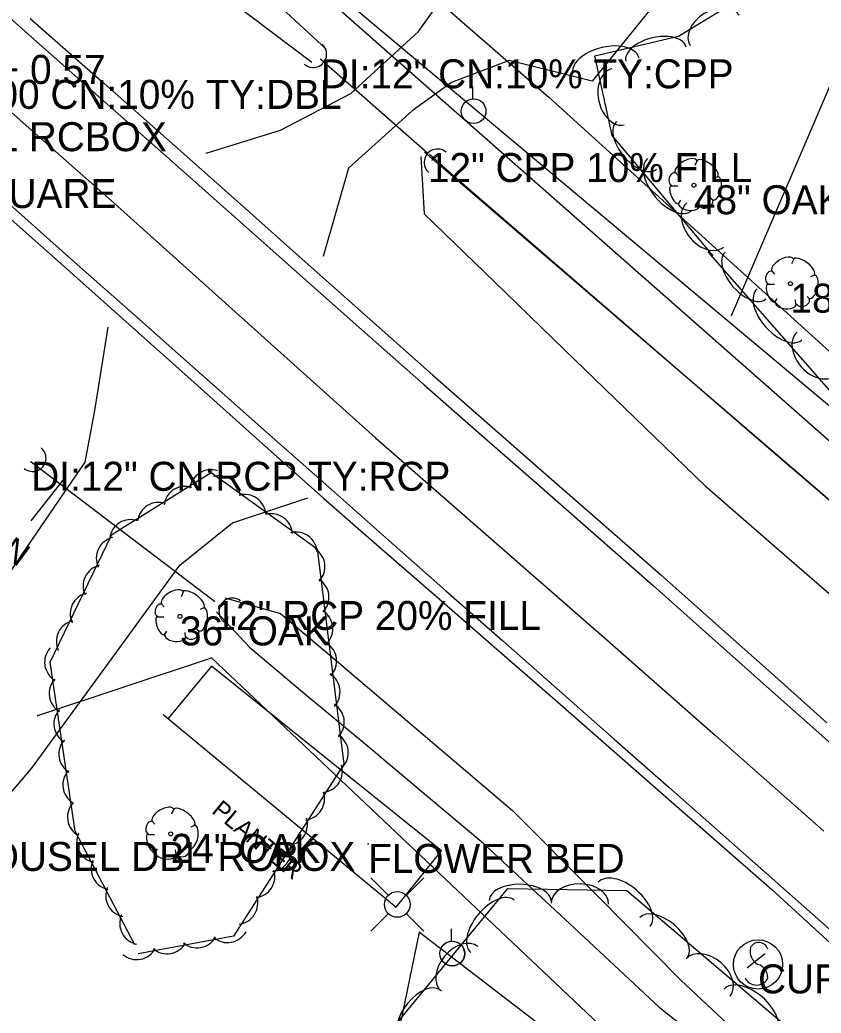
# Model space of a CAD drawing. Extents: x 1441650 to 1491889, y 345904 to 358319.
# Drawn here: x 1444326.5 to 1444464.6, y 355464 to 355635.2 of the extents above; entities that cross this region are included whole.
import ezdxf

# ---------------------------------------------------------------- set-up
doc = ezdxf.new("R2010")
doc.units = 0
for name, color, linetype in [('S_CROSS_DRAIN', 7, 'Continuous'), ('S_CROSS_DRAIN_ANNOT', 7, 'Continuous'), ('S_DITCHLINE', 7, 'Continuous'), ('S_DRG_PT_SYM', 7, 'Continuous'), ('S_EDGE_PAVEMENT', 7, 'Continuous'), ('S_FENCE', 7, 'Continuous'), ('S_GAS_UTILITIES', 7, 'Continuous'), ('S_GRAVEL_ROAD', 7, 'Continuous'), ('S_MISC_STRUCTURES', 7, 'Continuous'), ('S_MISC_STRUCTURES_ANNOT', 7, 'Continuous'), ('S_MSC_PT_SYM', 7, 'Continuous'), ('S_PAVEMENT_CROWN', 7, 'Continuous'), ('S_PRIMARY_CTL_ANNOT', 7, 'Continuous'), ('S_SANITARY_SEWER', 7, 'Continuous'), ('S_SHOULDER', 7, 'Continuous'), ('S_SIGN', 7, 'Continuous'), ('S_SIGN_ANNOT', 7, 'Continuous'), ('S_STREAM', 7, 'Continuous'), ('S_SURVEY_TEXT_ANNOT', 7, 'Continuous'), ('S_TREE', 7, 'Continuous'), ('S_TREE_ANNOT', 7, 'Continuous'), ('S_UTILITY_POLE', 7, 'Continuous'), ('S_UTL_PT_SYM', 7, 'Continuous'), ('S_WATER_UTILITIES', 7, 'Continuous')]:
    doc.layers.add(name, color=color, linetype=linetype)

msp = doc.modelspace()

# ---------------------------------------------------------------- linework, layer by layer
at = {"layer": 'S_CROSS_DRAIN'}
for p, q in [((1444378.35, 355628.4), (1444396.79, 355612.25)), ((1444328.44, 355559.04), (1444360.01, 355535.04))]:
    msp.add_line(p, q, dxfattribs=at)
for centre, start, end in [((1444377.04, 355629.3), 228.5234, 48.8526), ((1444398.45, 355610.64), 50.0229, 230.3521), ((1444328.69, 355559.66), 230.0229, 50.3521), ((1444363.08, 355533.23), 52.2786, 232.6078)]:
    msp.add_arc(centre, 2.3, start, end, dxfattribs=at)
at = {"layer": 'S_DITCHLINE'}
for points in [[(1444379.25, 355630.13), (1444361.01, 355647.08), (1444351.73, 355655.59), (1444342.44, 355664.09), (1444332.1, 355676.56), (1444326.87, 355679.53), (1444327.74, 355686.24), (1444336.57, 355700.3), (1444343.26, 355719.34), (1444358.01, 355735.42)], [(1444376.82, 355627.85), (1444366.52, 355635.62), (1444356.22, 355643.39), (1444340.72, 355661.57)], [(1444395.59, 355611.65), (1444396.14, 355601.78), (1444408.25, 355590.05), (1444420.35, 355578.32), (1444432.45, 355566.6), (1444444.56, 355554.87), (1444459.53, 355541.9), (1444474.5, 355528.94), (1444484.17, 355527.4), (1444491.35, 355530.37)], [(1444397.05, 355612.03), (1444400.92, 355608.58), (1444414.46, 355596.88), (1444428, 355585.18), (1444441.54, 355573.49), (1444455.07, 355561.79), (1444473.29, 355546.16), (1444491.5, 355530.54)], [(1444361.81, 355535.58), (1444371.37, 355532.9), (1444381.38, 355524.42), (1444391.38, 355515.93), (1444401.39, 355507.44), (1444411.4, 355498.95), (1444425.88, 355484.33), (1444440.36, 355469.7), (1444457.42, 355453.7), (1444474.47, 355437.7)], [(1444360.36, 355533.17), (1444366.03, 355527.1), (1444375.96, 355518.78), (1444385.9, 355510.47), (1444395.83, 355502.16), (1444405.77, 355493.85), (1444421.2, 355479.45), (1444436.64, 355465.06), (1444454.74, 355450.67), (1444472.85, 355436.28)]]:
    msp.add_lwpolyline(points, dxfattribs=at)
at = {"layer": 'S_DRG_PT_SYM'}
for points in [[(1444378.35, 355628.4), (1444378.35, 355628.45), (1444378.35, 355628.4), (1444378.3, 355628.4), (1444378.35, 355628.4), (1444378.35, 355628.35), (1444378.35, 355628.4), (1444378.4, 355628.4)], [(1444396.79, 355612.25), (1444396.79, 355612.3), (1444396.79, 355612.25), (1444396.74, 355612.25), (1444396.79, 355612.25), (1444396.79, 355612.2), (1444396.79, 355612.25), (1444396.84, 355612.25)], [(1444328.44, 355559.04), (1444328.44, 355559.09), (1444328.44, 355559.04), (1444328.39, 355559.04), (1444328.44, 355559.04), (1444328.44, 355558.99), (1444328.44, 355559.04), (1444328.49, 355559.04)], [(1444360.01, 355535.04), (1444360.01, 355535.09), (1444360.01, 355535.04), (1444359.96, 355535.04), (1444360.01, 355535.04), (1444360.01, 355534.99), (1444360.01, 355535.04), (1444360.06, 355535.04)]]:
    msp.add_lwpolyline(points, dxfattribs=at)
at = {"layer": 'S_EDGE_PAVEMENT'}
for points in [[(1444314.65, 355644.52), (1444326.83, 355633.71), (1444339.02, 355622.91), (1444351.21, 355612.1), (1444362.44, 355602.15), (1444373.68, 355592.2), (1444384.91, 355582.25), (1444396.15, 355572.3), (1444406.02, 355563.65), (1444415.89, 355555.01), (1444425.76, 355546.36), (1444435.63, 355537.71), (1444445.13, 355529.24), (1444454.63, 355520.77), (1444464.13, 355512.31), (1444473.63, 355503.84)], [(1444285.97, 355637.65), (1444298.32, 355626.71), (1444310.68, 355615.78), (1444323.03, 355604.85), (1444335.38, 355593.91), (1444346.59, 355584), (1444357.79, 355574.08), (1444369, 355564.16), (1444380.2, 355554.24), (1444390.03, 355545.55), (1444399.85, 355536.86), (1444409.68, 355528.17), (1444419.51, 355519.48), (1444428.9, 355511.21), (1444438.29, 355502.93), (1444447.69, 355494.66), (1444457.08, 355486.38), (1444467.54, 355477.13)]]:
    msp.add_lwpolyline(points, dxfattribs=at)
at = {"layer": 'S_FENCE'}
for p, q in [((1444477.43, 355650.46), (1444449.11, 355584.29)), ((1444385.19, 355428.72), (1444395.36, 355477.94)), ((1444395.36, 355477.94), (1444427.13, 355453.63))]:
    msp.add_line(p, q, dxfattribs=at)
at = {"layer": 'S_GAS_UTILITIES'}
msp.add_line((1443985.61, 355985.85), (1444831.24, 355240.87), dxfattribs=at)
at = {"layer": 'S_GRAVEL_ROAD'}
for points in [[(1444358.59, 355612.22), (1444371.41, 355616.19), (1444383.51, 355622.5), (1444395.16, 355633.2), (1444403.8, 355645.32), (1444412.43, 355657.43), (1444421.07, 355669.55), (1444429.7, 355681.67)], [(1444454.48, 355661.03), (1444439.8, 355642.84), (1444425.11, 355624.65), (1444410.77, 355628.2), (1444400.86, 355624.41), (1444394.09, 355619.51), (1444383.13, 355609.65), (1444378.74, 355594.44)], [(1444341.63, 355582.25), (1444339.33, 355567.85), (1444337.7, 355559), (1444327.88, 355544.59), (1444318.06, 355530.17), (1444302.36, 355510.95), (1444278.6, 355518.03), (1444272.79, 355507.32)], [(1444312.56, 355487.57), (1444328.51, 355506.2), (1444341.27, 355523.71), (1444354.04, 355541.21), (1444363.1, 355548.51), (1444376.09, 355552.84)]]:
    msp.add_lwpolyline(points, dxfattribs=at)
at = {"layer": 'S_MISC_STRUCTURES'}
msp.add_lwpolyline([(1444351.19, 355515.49), (1444391.3, 355482.3), (1444399.11, 355491.96), (1444359.51, 355523.82), (1444351.97, 355514.72)], dxfattribs=at)
at = {"layer": 'S_MSC_PT_SYM'}
for points in [[(1444449.11, 355584.29), (1444449.11, 355584.34), (1444449.11, 355584.29), (1444449.06, 355584.29), (1444449.11, 355584.29), (1444449.11, 355584.24), (1444449.11, 355584.29), (1444449.16, 355584.29)], [(1444386.48, 355493.18), (1444386.48, 355493.23), (1444386.48, 355493.18), (1444386.43, 355493.18), (1444386.48, 355493.18), (1444386.48, 355493.13), (1444386.48, 355493.18), (1444386.53, 355493.18)], [(1444395.36, 355477.94), (1444395.36, 355477.99), (1444395.36, 355477.94), (1444395.31, 355477.94), (1444395.36, 355477.94), (1444395.36, 355477.89), (1444395.36, 355477.94), (1444395.41, 355477.94)], [(1444454.8, 355474.18), (1444454.8, 355474.23), (1444454.8, 355474.18), (1444454.75, 355474.18), (1444454.8, 355474.18), (1444454.8, 355474.13), (1444454.8, 355474.18), (1444454.85, 355474.18)], [(1444451.93, 355471.86), (1444451.93, 355471.91), (1444451.93, 355471.86), (1444451.88, 355471.86), (1444451.93, 355471.86), (1444451.93, 355471.81), (1444451.93, 355471.86), (1444451.98, 355471.86)]]:
    msp.add_lwpolyline(points, dxfattribs=at)
at = {"layer": 'S_PAVEMENT_CROWN'}
msp.add_lwpolyline([(1444306.22, 355635.87), (1444318.39, 355625.11), (1444330.55, 355614.36), (1444342.72, 355603.61), (1444353.99, 355593.49), (1444365.26, 355583.37), (1444376.53, 355573.26), (1444387.79, 355563.14), (1444397.76, 355554.44), (1444407.72, 355545.73), (1444417.69, 355537.03), (1444427.65, 355528.33), (1444446.35, 355511.86), (1444465.04, 355495.38)], dxfattribs=at)
at = {"layer": 'S_SANITARY_SEWER'}
for p, q in [((1444279.33, 355742.27), (1444417.64, 355621.87)), ((1444417.64, 355621.87), (1444509.16, 355538.88))]:
    msp.add_line(p, q, dxfattribs=at)
at = {"layer": 'S_SHOULDER'}
for points in [[(1444284.99, 355636.2), (1444297.27, 355625.33), (1444309.55, 355614.45), (1444321.83, 355603.58), (1444334.11, 355592.7), (1444345.3, 355582.7), (1444356.49, 355572.71), (1444367.69, 355562.71), (1444378.88, 355552.71), (1444388.82, 355544.05), (1444398.76, 355535.39), (1444408.7, 355526.72), (1444418.64, 355518.06), (1444437.35, 355501.68), (1444456.05, 355485.31), (1444466.29, 355475.97)], [(1444328.24, 355635.44), (1444340.47, 355624.67), (1444352.7, 355613.91), (1444363.92, 355603.94), (1444375.13, 355593.97), (1444386.35, 355584), (1444397.56, 355574.03), (1444407.39, 355565.42), (1444417.22, 355556.81), (1444427.04, 355548.2), (1444436.87, 355539.59), (1444446.43, 355531.09), (1444455.99, 355522.58), (1444465.54, 355514.07)]]:
    msp.add_lwpolyline(points, dxfattribs=at)
at = {"layer": 'S_SIGN'}
msp.add_line((1444454.8, 355474.18), (1444451.93, 355471.86), dxfattribs=at)
msp.add_circle((1444453.68, 355472.41), 4.24, dxfattribs=at)
for centre, radius, start, end in [((1444454.85, 355474.66), 2.55, 167.1196, 241.9813), ((1444453.81, 355474.56), 1.62, 16.5258, 156.8957), ((1444452.98, 355470.13), 2.38, 358.6529, 73.7063), ((1444453.42, 355471.01), 2.17, 204.641, 335.359)]:
    msp.add_arc(centre, radius, start, end, dxfattribs=at)
at = {"layer": 'S_SIGN_ANNOT'}
msp.add_line((1444333.91, 355555.87), (1444328.35, 355548.87), dxfattribs=at)
at = {"layer": 'S_STREAM'}
msp.add_lwpolyline([(1444396.21, 355612.47), (1444492.21, 355529.95)], dxfattribs=at)
at = {"layer": 'S_TREE'}
for p, q in [((1444443.18, 355610.95), (1444442.79, 355610.09)), ((1444439.38, 355608.93), (1444439.89, 355608.35)), ((1444446.75, 355608.16), (1444446.09, 355607.88)), ((1444438.73, 355606.61), (1444439.85, 355606.61)), ((1444439.89, 355603.43), (1444440.35, 355604.13)), ((1444443.57, 355603.16), (1444443.49, 355603.93)), ((1444445.97, 355604.05), (1444445.51, 355604.47)), ((1444459.82, 355593.98), (1444459.44, 355593.13)), ((1444456.03, 355591.97), (1444456.53, 355591.38)), ((1444463.39, 355591.19), (1444462.73, 355590.92)), ((1444455.37, 355589.64), (1444456.49, 355589.64)), ((1444456.53, 355586.46), (1444457, 355587.16)), ((1444460.21, 355586.19), (1444460.13, 355586.97)), ((1444462.61, 355587.08), (1444462.15, 355587.51)), ((1444354.64, 355536.64), (1444354.25, 355535.78)), ((1444350.84, 355534.62), (1444351.34, 355534.04)), ((1444358.2, 355533.85), (1444357.54, 355533.57)), ((1444350.18, 355532.3), (1444351.3, 355532.3)), ((1444351.34, 355529.12), (1444351.81, 355529.82)), ((1444355.02, 355528.85), (1444354.95, 355529.62)), ((1444357.43, 355529.74), (1444356.96, 355530.16)), ((1444353.02, 355499.15), (1444352.64, 355498.3)), ((1444349.23, 355497.14), (1444349.73, 355496.56)), ((1444356.59, 355496.36), (1444355.93, 355496.09)), ((1444348.57, 355494.81), (1444349.69, 355494.81)), ((1444349.73, 355491.64), (1444350.2, 355492.33)), ((1444353.41, 355491.36), (1444353.33, 355492.14)), ((1444355.81, 355492.26), (1444355.35, 355492.68))]:
    msp.add_line(p, q, dxfattribs=at)
for points in [[(1444557.01, 355725.91), (1444533.9, 355718.62), (1444518.05, 355707.28), (1444510.99, 355685.16), (1444493.44, 355661.38), (1444490.77, 355641.91), (1444506.42, 355640.53), (1444528.88, 355643.64), (1444546.39, 355640.04), (1444560.23, 355624.89), (1444529.91, 355571.12), (1444517.35, 355554.35), (1444502.79, 355544.64), (1444481.93, 355553.25), (1444445.1, 355595.23)], [(1444445.92, 355594.51), (1444428.55, 355615.27), (1444425.58, 355629.03), (1444439.99, 355632.37), (1444455.08, 355641.66)], [(1444346.27, 355475.76), (1444336.04, 355495.36), (1444331.73, 355524.49), (1444342.35, 355546.53), (1444359.44, 355557.18), (1444377.71, 355544.04), (1444382.32, 355506.92), (1444363.32, 355477.28), (1444346.88, 355474.26)], [(1444365.41, 355297.88), (1444348.07, 355312.22), (1444342.57, 355333.02), (1444347.4, 355347.05), (1444331.86, 355349.1), (1444310.51, 355342.71), (1444287.25, 355353.83), (1444287.71, 355378.73), (1444304.97, 355390.85), (1444331.82, 355396.92), (1444350.97, 355413.03), (1444349.97, 355446.05), (1444359.23, 355453.68), (1444378.17, 355450.28), (1444391.28, 355462.05), (1444410.56, 355485.48), (1444431.1, 355485.15), (1444463.71, 355457.42), (1444523.76, 355407.7)]]:
    msp.add_lwpolyline(points, dxfattribs=at)
for centre in [(1444442.62, 355606.7), (1444459.27, 355589.74), (1444354.08, 355532.39), (1444352.47, 355494.91)]:
    msp.add_circle(centre, 0.341, dxfattribs=at)
for centre, start, end in [((1444359.39, 355554.02), 71.1543, 172.7512), ((1444360.82, 355552.96), 3.4559, 105.0528), ((1444354.95, 355551.16), 71.1543, 172.7512), ((1444365.23, 355549.78), 3.4559, 105.0528), ((1444350.38, 355548.4), 71.1543, 172.7512), ((1444369.8, 355546.45), 3.4559, 105.0528), ((1444345.58, 355545.44), 71.1543, 172.7512), ((1444374.08, 355543.28), 3.4559, 105.0528), ((1444375.41, 355540.95), 316.2781, 57.875), ((1444376.1, 355535.69), 316.2781, 57.875), ((1444376.77, 355530.29), 316.2781, 57.875), ((1444377.43, 355524.68), 316.2781, 57.875), ((1444378.02, 355519.38), 316.2781, 57.875), ((1444378.74, 355514.15), 316.2781, 57.875), ((1444379.43, 355508.89), 316.2781, 57.875), ((1444378.42, 355505.7), 276.5384, 18.1354), ((1444375.34, 355500.96), 276.5384, 18.1354), ((1444372.4, 355496.51), 276.5384, 18.1354), ((1444369.61, 355492.03), 276.5384, 18.1354), ((1444366.78, 355487.54), 276.5384, 18.1354), ((1444363.84, 355482.96), 276.5384, 18.1354), ((1444362.26, 355479.8), 229.6305, 331.2274), ((1444357.01, 355478.9), 229.6305, 331.2274), ((1444346.61, 355476.88), 229.6305, 331.2274), ((1444351.82, 355477.87), 229.6305, 331.2274)]:
    msp.add_arc(centre, 3.64, start, end, dxfattribs=at)
for centre, major_axis, ratio, start_param, end_param in [((1444446.19, 355633.39), (-4.22, -2.59), 0.686039, 3.143125, 6.284717), ((1444436.11, 355629.29), (-5.2, -1.2), 0.541207, 3.142761, 6.284354), ((1444427.49, 355627.29), (-5.71, -1.32), 0.550597, 3.142799, 6.284392), ((1444429.55, 355621.93), (1.05, -4.83), 0.686832, 3.140316, 6.281909), ((1444432.74, 355613.57), (3.43, -4.1), 0.540518, 3.141483, 6.283076), ((1444438.43, 355606.78), (3.77, -4.5), 0.549895, 3.141479, 6.283072), ((1444441.29, 355609.9), (1.86, 1.08), 0.471018, 0, 3.141593), ((1444444.94, 355609.58), (-1.81, 1.36), 0.405113, 3.141593, 6.283186), ((1444439.05, 355607.79), (0.31, 1.03), 0.646762, 0, 3.141593), ((1444446.3, 355606.17), (0.46, 2.04), 0.482994, 3.141593, 6.283185), ((1444439.36, 355605.14), (-0.61, 1.6), 0.420543, 6.283185, 9.424777), ((1444441.82, 355603.36), (-1.83, 0.19), 0.529943, 0, 3.141593), ((1444444.57, 355599.84), (3.18, -3.8), 0.685081, 3.141407, 6.283), ((1444444.78, 355603.65), (1.09, 0.46), 0.711534, 3.141592, 6.283185), ((1444451.53, 355591.12), (3.52, -4.02), 0.540698, 3.14169, 6.283283), ((1444457.93, 355592.94), (1.86, 1.08), 0.471018, 0, 3.141593), ((1444461.59, 355592.61), (-1.81, 1.36), 0.405113, 3.141593, 6.283186), ((1444455.7, 355590.82), (0.31, 1.03), 0.646762, 0, 3.141593), ((1444462.94, 355589.21), (0.46, 2.04), 0.482994, 3.141593, 6.283185), ((1444456, 355588.17), (-0.61, 1.6), 0.420543, 6.283185, 9.424777), ((1444457.38, 355584.45), (3.87, -4.41), 0.550078, 3.141693, 6.283286), ((1444458.46, 355586.39), (-1.83, 0.19), 0.529943, 0, 3.141593), ((1444461.42, 355586.68), (1.09, 0.46), 0.711534, 3.141592, 6.283185), ((1444463.68, 355577.66), (3.27, -3.73), 0.685309, 3.141757, 6.28335), ((1444343.29, 355542.43), (3.28, -1.58), 0.99987, 2.254992, 4.028193), ((1444341.02, 355537.63), (3.28, -1.58), 0.99987, 2.254992, 4.028193), ((1444338.8, 355532.85), (3.28, -1.58), 0.99987, 2.254992, 4.028193), ((1444352.74, 355535.59), (1.86, 1.08), 0.471018, 0, 3.141593), ((1444356.4, 355535.27), (-1.81, 1.36), 0.405113, 3.141593, 6.283186), ((1444350.51, 355533.48), (0.31, 1.03), 0.646762, 0, 3.141593), ((1444357.75, 355531.86), (0.46, 2.04), 0.482994, 3.141593, 6.283185), ((1444336.41, 355528.07), (3.28, -1.58), 0.99987, 2.254992, 4.028193), ((1444350.81, 355530.83), (-0.61, 1.6), 0.420543, 6.283185, 9.424777), ((1444356.23, 355529.34), (1.09, 0.46), 0.711534, 3.141592, 6.283185), ((1444353.27, 355529.05), (-1.83, 0.19), 0.529943, 0, 3.141593), ((1444334.39, 355524.49), (3.6, 0.53), 0.999559, 2.254992, 4.028193), ((1444335.18, 355519.11), (3.6, 0.53), 0.999559, 2.254992, 4.028193), ((1444335.99, 355513.87), (3.6, 0.53), 0.999559, 2.254992, 4.028193), ((1444336.84, 355508.66), (3.6, 0.53), 0.999559, 2.254992, 4.028193), ((1444337.54, 355503.37), (3.6, 0.53), 0.999559, 2.254992, 4.028193), ((1444338.34, 355497.79), (3.6, 0.53), 0.999559, 2.254992, 4.028193), ((1444351.13, 355498.11), (1.86, 1.08), 0.471018, 0, 3.141593), ((1444354.78, 355497.79), (-1.81, 1.36), 0.405113, 3.141593, 6.283186), ((1444348.9, 355495.99), (0.31, 1.03), 0.646762, 0, 3.141593), ((1444356.14, 355494.38), (0.46, 2.04), 0.482994, 3.141593, 6.283185), ((1444339.93, 355493.58), (3.23, 1.68), 0.999536, 2.254992, 4.028193), ((1444349.2, 355493.34), (-0.61, 1.6), 0.420543, 6.283185, 9.424777), ((1444351.66, 355491.56), (-1.83, 0.19), 0.529943, 0, 3.141593), ((1444354.62, 355491.86), (1.09, 0.46), 0.711534, 3.141592, 6.283185), ((1444342.41, 355488.9), (3.23, 1.68), 0.999536, 2.254992, 4.028193), ((1444430.63, 355482.76), (-4.47, 3.8), 0.549974, 3.141593, 6.283185), ((1444344.92, 355484.25), (3.23, 1.68), 0.999536, 2.254992, 4.028193), ((1444412.7, 355483.33), (-5.35, 0.09), 0.540696, 3.141593, 6.283185), ((1444422.99, 355482.9), (-4.95, 0.08), 0.685307, 3.141593, 6.283185), ((1444407.94, 355478.97), (-3.73, -4.53), 0.549842, 3.141593, 6.283185), ((1444437.39, 355477.01), (-4.07, 3.46), 0.540596, 3.141593, 6.283185), ((1444347.32, 355479.49), (3.23, 1.68), 0.999536, 2.254992, 4.028193), ((1444402.26, 355471.65), (-3.15, -3.83), 0.685015, 3.141593, 6.283185), ((1444445.07, 355470.14), (-3.78, 3.21), 0.68518, 3.141593, 6.283185), ((1444452.29, 355464.34), (-4.47, 3.8), 0.549974, 3.141593, 6.283185), ((1444395.51, 355463.86), (-3.4, -4.13), 0.540466, 3.141593, 6.283185)]:
    msp.add_ellipse(centre, major_axis=major_axis, ratio=ratio, start_param=start_param, end_param=end_param, dxfattribs=at)
at = {"layer": 'S_UTILITY_POLE'}
for p, q in [((1444404.55, 355621.6), (1444404.55, 355623.71)), ((1444389.92, 355484.32), (1444386.94, 355487.31)), ((1444393.1, 355484.32), (1444396.09, 355487.31)), ((1444389.92, 355481.15), (1444386.94, 355478.16)), ((1444393.1, 355481.15), (1444396.09, 355478.16)), ((1444400.84, 355476.42), (1444400.84, 355478.53)), ((1444400.88, 355476.42), (1444400.88, 355478.53))]:
    msp.add_line(p, q, dxfattribs=at)
for centre, radius in [((1444404.67, 355619.46), 2.13), ((1444391.52, 355482.74), 2.21), ((1444400.97, 355474.28), 2.13), ((1444401, 355474.28), 2.13)]:
    msp.add_circle(centre, radius, dxfattribs=at)
at = {"layer": 'S_UTL_PT_SYM'}
for points in [[(1444417.64, 355621.87), (1444417.64, 355621.92), (1444417.64, 355621.87), (1444417.59, 355621.87), (1444417.64, 355621.87), (1444417.64, 355621.82), (1444417.64, 355621.87), (1444417.69, 355621.87)], [(1444359.53, 355525.24), (1444359.53, 355525.29), (1444359.53, 355525.24), (1444359.48, 355525.24), (1444359.53, 355525.24), (1444359.53, 355525.19), (1444359.53, 355525.24), (1444359.58, 355525.24)], [(1444329.56, 355515.33), (1444329.56, 355515.38), (1444329.56, 355515.33), (1444329.51, 355515.33), (1444329.56, 355515.33), (1444329.56, 355515.28), (1444329.56, 355515.33), (1444329.61, 355515.33)]]:
    msp.add_lwpolyline(points, dxfattribs=at)
at = {"layer": 'S_WATER_UTILITIES'}
for p, q in [((1444300.34, 355707.5), (1444506.82, 355534.43)), ((1444329.56, 355515.33), (1444359.53, 355525.24)), ((1444359.53, 355525.24), (1444459.05, 355431.12))]:
    msp.add_line(p, q, dxfattribs=at)

# ---------------------------------------------------------------- texts
at = {"layer": 'S_CROSS_DRAIN_ANNOT'}
for s, p in [('DI:12" CN:10% TY:CPP', (1444378.35, 355623.4)), ('WD:10.00 HT:6.00 CN:10% TY:DBL ', (1444274.52, 355619.86)), ('10% FILL DBL RCBOX', (1444282.69, 355612.57)), ('12" CPP 10% FILL', (1444396.79, 355607.25)), ('DI:12" CN:RCP TY:RCP', (1444328.44, 355554.04)), ('12" RCP 20% FILL', (1444360.01, 355530.04))]:
    msp.add_text(s, height=5, dxfattribs=at).set_placement(p)
at = {"layer": 'S_MISC_STRUCTURES_ANNOT'}
msp.add_text('PLANTER', height=3, rotation=320.3985, dxfattribs=at).set_placement((1444359.37, 355498.64))
at = {"layer": 'S_PRIMARY_CTL_ANNOT'}
msp.add_text('PD:CHISELED SQUARE', height=5, dxfattribs=at).set_placement((1444268.43, 355602.77))
at = {"layer": 'S_SIGN_ANNOT'}
for s, p in [('LOG MILE 64-11 + 0.57', (1444270.08, 355624.16)), ('CURVE AHEAD', (1444453.68, 355467.41))]:
    msp.add_text(s, height=5, dxfattribs=at).set_placement(p)
msp.add_text('SIGN', height=4, rotation=323.6217, dxfattribs=at).set_placement((1444315.73, 355548.58))
at = {"layer": 'S_SURVEY_TEXT_ANNOT'}
for s, p in [('TOHOUSEL DBL RCBOX', (1444307.01, 355488.52)), ('FLOWER BED', (1444386.48, 355488.18))]:
    msp.add_text(s, height=5, dxfattribs=at).set_placement(p)
at = {"layer": 'S_TREE_ANNOT'}
for s, p in [('48" OAK', (1444442.62, 355601.7)), ('18" OAK TREE', (1444459.27, 355584.74)), ('36" OAK', (1444354.08, 355527.39)), ('24" OAK', (1444352.47, 355489.91))]:
    msp.add_text(s, height=5, dxfattribs=at).set_placement(p)

doc.saveas('drawing.dxf')
